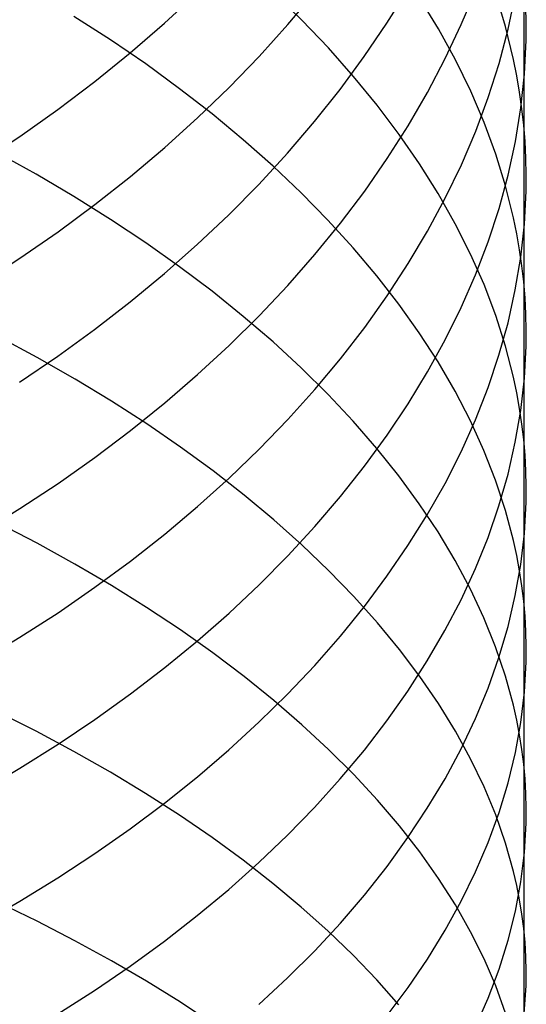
# Model space of a CAD drawing. Extents: x -383 to 1849, y -1185 to -529.
# Tile 805 of 870: x 1842.49 to 1846.99, y -968.35 to -959.6. Entities that reach past the tile are written whole.
import ezdxf

# ---------------------------------------------------------------- set-up
doc = ezdxf.new("R2010")
doc.units = 0
doc.layers.add('PREDEFINITO', color=7, linetype='CONTINUOUS')

msp = doc.modelspace()

# ---------------------------------------------------------------- linework, layer by layer
at = {"layer": 'PREDEFINITO'}
for p, q in [((1846.9723, -959.1788, 643.7846), (1846.972, -960.5368, 644.9118)), ((1844.9989, -959.6018, 652.3849), (1844.7482, -959.3573, 652.73)), ((1844.8742, -959.6428, 632.8176), (1845.1156, -959.3551, 633.1357)), ((1845.7553, -959.6309, 635.2611), (1845.9418, -959.331, 635.6042)), ((1846.4171, -959.6425, 637.782), (1846.5446, -959.3369, 638.1441)), ((1843.7788, -959.6292, 630.4967), (1844.071, -959.3592, 630.7852)), ((1846.2142, -959.6813, 649.0813), (1846.0482, -959.4087, 649.4533)), ((1846.8108, -959.66, 646.0697), (1846.7233, -959.3699, 646.4519)), ((1846.8344, -959.6836, 640.3764), (1846.8991, -959.3777, 640.7521)), ((1846.995, -959.6305, 643.2103), (1846.9917, -959.4799, 643.4019)), ((1843.298, -959.7781, 655.4839), (1842.9732, -959.569, 655.7884)), ((1845.2362, -959.8505, 652.0336), (1844.9989, -959.6018, 652.3849)), ((1843.4745, -959.8923, 630.215), (1843.7788, -959.6292, 630.4967)), ((1844.6198, -959.925, 632.5051), (1844.8742, -959.6428, 632.8176)), ((1845.5548, -959.9267, 634.9222), (1845.7553, -959.6309, 635.2611)), ((1846.3652, -959.9564, 648.7055), (1846.2142, -959.6813, 649.0813)), ((1846.2745, -959.9453, 637.4226), (1846.4171, -959.6425, 637.782)), ((1846.7537, -959.9881, 640.0021), (1846.8344, -959.6836, 640.3764)), ((1846.8815, -959.9514, 645.6854), (1846.8108, -959.66, 646.0697)), ((1846.9939, -959.7811, 643.0186), (1846.995, -959.6305, 643.2103)), ((1843.6112, -959.9927, 655.1708), (1843.298, -959.7781, 655.4839)), ((1846.9789, -960.0821, 642.6352), (1846.9939, -959.7811, 643.0186)), ((1845.4599, -960.103, 651.6764), (1845.2362, -959.8505, 652.0336)), ((1843.1584, -960.148, 629.9407), (1843.4745, -959.8923, 630.215)), ((1844.3525, -960.2014, 632.1987), (1844.6198, -959.925, 632.5051)), ((1845.3404, -960.2181, 634.5879), (1845.5548, -959.9267, 634.9222)), ((1846.117, -960.2451, 637.0665), (1846.2745, -959.9453, 637.4226)), ((1846.5006, -960.2338, 648.326), (1846.3652, -959.9564, 648.7055)), ((1846.9106, -960.0975, 645.4925), (1846.8815, -959.9514, 645.6854)), ((1843.9127, -960.2125, 654.8495), (1843.6112, -959.9927, 655.1708)), ((1846.6571, -960.2909, 639.6294), (1846.7537, -959.9881, 640.0021)), ((1845.6697, -960.359, 651.3137), (1845.4599, -960.103, 651.6764)), ((1846.9354, -960.2437, 645.2993), (1846.9106, -960.0975, 645.4925)), ((1846.9472, -960.3825, 642.2519), (1846.9789, -960.0821, 642.6352)), ((1842.8306, -960.3962, 629.6741), (1843.1584, -960.148, 629.9407)), ((1844.202, -960.4373, 654.5204), (1843.9127, -960.2125, 654.8495)), ((1844.0726, -960.4717, 631.8985), (1844.3525, -960.2014, 632.1987)), ((1845.1125, -960.5048, 634.2586), (1845.3404, -960.2181, 634.5879)), ((1846.6204, -960.5133, 647.9434), (1846.5006, -960.2338, 648.326)), ((1845.9449, -960.5415, 636.7139), (1846.117, -960.2451, 637.0665)), ((1846.545, -960.5915, 639.2589), (1846.6571, -960.2909, 639.6294)), ((1846.9559, -960.3902, 645.1057), (1846.9354, -960.2437, 645.2993)), ((1842.4914, -960.6365, 629.4154), (1842.8306, -960.3962, 629.6741)), ((1845.8652, -960.6182, 650.9459), (1845.6697, -960.359, 651.3137)), ((1846.8988, -960.6821, 641.8692), (1846.9472, -960.3825, 642.2519)), ((1846.972, -960.5368, 644.9118), (1846.9559, -960.3902, 645.1057)), ((1843.7803, -960.7356, 631.6051), (1844.0726, -960.4717, 631.8985)), ((1844.4789, -960.6668, 654.1838), (1844.202, -960.4373, 654.5204)), ((1844.8712, -960.7866, 633.9346), (1845.1125, -960.5048, 634.2586)), ((1845.7585, -960.8342, 636.3652), (1845.9449, -960.5415, 636.7139)), ((1846.7241, -960.7944, 647.5579), (1846.6204, -960.5133, 647.9434)), ((1846.9837, -960.6834, 644.7177), (1846.972, -960.5368, 644.9118)), ((1846.972, -960.5368, 644.9118), (1846.9724, -961.9307, 645.995)), ((1842.1411, -960.8684, 629.1651), (1842.4914, -960.6365, 629.4154)), ((1844.743, -960.9008, 653.8401), (1844.4789, -960.6668, 654.1838)), ((1846.0463, -960.8805, 650.5733), (1845.8652, -960.6182, 650.9459)), ((1846.4175, -960.8899, 638.8908), (1846.545, -960.5915, 639.2589)), ((1843.4758, -960.9926, 631.3187), (1843.7803, -960.7356, 631.6051)), ((1846.8341, -960.9806, 641.4875), (1846.8988, -960.6821, 641.8692)), ((1846.9911, -960.8302, 644.5234), (1846.9837, -960.6834, 644.7177)), ((1842.6374, -960.9734, 657.196), (1842.2905, -960.7818, 657.486)), ((1844.6168, -961.0629, 633.6163), (1844.8712, -960.7866, 633.9346)), ((1845.558, -961.123, 636.0209), (1845.7585, -960.8342, 636.3652)), ((1846.8114, -961.077, 647.17), (1846.7241, -960.7944, 647.5579)), ((1846.9942, -960.9769, 644.3289), (1846.9911, -960.8302, 644.5234)), ((1844.9941, -961.139, 653.4897), (1844.743, -960.9008, 653.8401)), ((1846.2124, -961.1455, 650.1963), (1846.0463, -960.8805, 650.5733)), ((1846.2749, -961.1855, 638.5256), (1846.4175, -960.8899, 638.8908)), ((1842.9733, -961.1709, 656.8966), (1842.6374, -960.9734, 657.196)), ((1843.1596, -961.2426, 631.0397), (1843.4758, -960.9926, 631.3187)), ((1846.7534, -961.2777, 641.1072), (1846.8341, -960.9806, 641.4875)), ((1846.993, -961.1237, 644.1343), (1846.9942, -960.9769, 644.3289)), ((1844.3496, -961.3336, 633.3041), (1844.6168, -961.0629, 633.6163)), ((1846.8821, -961.3607, 646.7799), (1846.8114, -961.077, 647.17)), ((1843.2981, -961.374, 656.588), (1842.9733, -961.1709, 656.8966)), ((1845.2319, -961.3811, 653.1329), (1844.9941, -961.139, 653.4897)), ((1845.3436, -961.4075, 635.6812), (1845.558, -961.123, 636.0209)), ((1846.1174, -961.4782, 638.1636), (1846.2749, -961.1855, 638.5256)), ((1846.3635, -961.413, 649.8153), (1846.2124, -961.1455, 650.1963)), ((1846.9778, -961.417, 643.745), (1846.993, -961.1237, 644.1343)), ((1842.8316, -961.485, 630.7685), (1843.1596, -961.2426, 631.0397)), ((1846.6568, -961.5731, 640.7286), (1846.7534, -961.2777, 641.1072)), ((1844.0698, -961.5983, 632.9983), (1844.3496, -961.3336, 633.3041)), ((1846.9112, -961.503, 646.5842), (1846.8821, -961.3607, 646.7799)), ((1843.6114, -961.5824, 656.2708), (1843.2981, -961.374, 656.588)), ((1845.1156, -961.6873, 635.3466), (1845.3436, -961.4075, 635.6812)), ((1845.4561, -961.6269, 652.7703), (1845.2319, -961.3811, 653.1329)), ((1846.4991, -961.6827, 649.4307), (1846.3635, -961.413, 649.8153)), ((1846.9459, -961.7099, 643.3558), (1846.9778, -961.417, 643.745)), ((1842.4924, -961.7198, 630.5055), (1842.8316, -961.485, 630.7685)), ((1845.9454, -961.7676, 637.8053), (1846.1174, -961.4782, 638.1636)), ((1846.9359, -961.6454, 646.3881), (1846.9112, -961.503, 646.5842)), ((1843.9128, -961.7959, 655.9452), (1843.6114, -961.5824, 656.2708)), ((1843.7777, -961.8567, 632.6993), (1844.0698, -961.5983, 632.9983)), ((1845.6663, -961.8761, 652.402), (1845.4561, -961.6269, 652.7703)), ((1846.5446, -961.8664, 640.3521), (1846.6568, -961.5731, 640.7286)), ((1842.1419, -961.9464, 630.251), (1842.4924, -961.7198, 630.5055)), ((1844.8743, -961.9622, 635.0175), (1845.1156, -961.6873, 635.3466)), ((1846.619, -961.9544, 649.0428), (1846.4991, -961.6827, 649.4307)), ((1846.8973, -962.002, 642.9672), (1846.9459, -961.7099, 643.3558)), ((1846.9563, -961.788, 646.1917), (1846.9359, -961.6454, 646.3881)), ((1844.2021, -962.0141, 655.6117), (1843.9128, -961.7959, 655.9452)), ((1845.7589, -962.0534, 637.451), (1845.9454, -961.7676, 637.8053)), ((1846.9724, -961.9307, 645.995), (1846.9563, -961.788, 646.1917)), ((1843.4734, -962.1084, 632.4075), (1843.7777, -961.8567, 632.6993)), ((1845.8623, -962.1285, 652.0286), (1845.6663, -961.8761, 652.402)), ((1846.417, -962.1574, 639.9782), (1846.5446, -961.8664, 640.3521)), ((1844.6198, -962.2319, 634.6941), (1844.8743, -961.9622, 635.0175)), ((1846.7228, -962.2277, 648.652), (1846.619, -961.9544, 649.0428)), ((1846.9724, -961.9307, 645.995), (1846.9718, -963.3327, 647.0672)), ((1846.9841, -962.0734, 645.798), (1846.9724, -961.9307, 645.995)), ((1844.479, -962.237, 655.2706), (1844.2021, -962.0141, 655.6117)), ((1845.5584, -962.3352, 637.1011), (1845.7589, -962.0534, 637.451)), ((1846.8325, -962.293, 642.5796), (1846.8973, -962.002, 642.9672)), ((1843.1573, -962.3532, 632.1233), (1843.4734, -962.1084, 632.4075)), ((1846.0437, -962.3837, 651.6504), (1845.8623, -962.1285, 652.0286)), ((1846.2744, -962.4459, 639.6072), (1846.417, -962.1574, 639.9782)), ((1846.9915, -962.2163, 645.6008), (1846.9841, -962.0734, 645.798)), ((1844.3525, -962.496, 634.377), (1844.6198, -962.2319, 634.6941)), ((1844.7432, -962.4642, 654.9223), (1844.479, -962.237, 655.2706)), ((1846.8103, -962.5025, 648.2586), (1846.7228, -962.2277, 648.652)), ((1846.9945, -962.3591, 645.4035), (1846.9915, -962.2163, 645.6008)), ((1846.7516, -962.5826, 642.1933), (1846.8325, -962.293, 642.5796)), ((1842.6476, -962.6028, 658.2764), (1842.3011, -962.4173, 658.5694)), ((1842.8296, -962.5907, 631.847), (1843.1573, -962.3532, 632.1233)), ((1845.344, -962.6129, 636.756), (1845.5584, -962.3352, 637.1011)), ((1846.2103, -962.6416, 651.2678), (1846.0437, -962.3837, 651.6504)), ((1846.9933, -962.502, 645.2061), (1846.9945, -962.3591, 645.4035)), ((1844.0726, -962.7543, 634.0664), (1844.3525, -962.496, 634.377)), ((1844.9943, -962.6954, 654.5672), (1844.7432, -962.4642, 654.9223)), ((1846.1169, -962.7314, 639.2395), (1846.2744, -962.4459, 639.6072)), ((1846.8812, -962.7784, 647.8631), (1846.8103, -962.5025, 648.2586)), ((1846.978, -962.7875, 644.8112), (1846.9933, -962.502, 645.2061)), ((1842.4906, -962.8206, 631.5791), (1842.8296, -962.5907, 631.847)), ((1846.6549, -962.8706, 641.8088), (1846.7516, -962.5826, 642.1933)), ((1842.9831, -962.7939, 657.9737), (1842.6476, -962.6028, 658.2764)), ((1845.116, -962.8861, 636.416), (1845.344, -962.6129, 636.756)), ((1846.3618, -962.9019, 650.8811), (1846.2103, -962.6416, 651.2678)), ((1843.7803, -963.0063, 633.7628), (1844.0726, -962.7543, 634.0664)), ((1845.2321, -962.9305, 654.2058), (1844.9943, -962.6954, 654.5672)), ((1845.9449, -963.0137, 638.8755), (1846.1169, -962.7314, 639.2395)), ((1843.3074, -962.9904, 657.6619), (1842.9831, -962.7939, 657.9737)), ((1846.9103, -962.9167, 647.6647), (1846.8812, -962.7784, 647.8631)), ((1846.9459, -963.0724, 644.4165), (1846.978, -962.7875, 644.8112)), ((1844.8747, -963.1544, 636.0816), (1845.116, -962.8861, 636.416)), ((1845.4562, -963.1691, 653.8383), (1845.2321, -962.9305, 654.2058)), ((1846.4977, -963.1643, 650.4908), (1846.3618, -962.9019, 650.8811)), ((1846.5426, -963.1567, 641.4264), (1846.6549, -962.8706, 641.8088)), ((1846.9351, -963.0552, 647.4658), (1846.9103, -962.9167, 647.6647)), ((1843.6202, -963.192, 657.3412), (1843.3074, -962.9904, 657.6619)), ((1843.4759, -963.2519, 633.4665), (1843.7803, -963.0063, 633.7628)), ((1845.7585, -963.2924, 638.5155), (1845.9449, -963.0137, 638.8755)), ((1846.8973, -963.3566, 644.0224), (1846.9459, -963.0724, 644.4165)), ((1846.9556, -963.1939, 647.2667), (1846.9351, -963.0552, 647.4658)), ((1843.9211, -963.3986, 657.0121), (1843.6202, -963.192, 657.3412)), ((1844.6202, -963.4176, 635.7531), (1844.8747, -963.1544, 636.0816)), ((1845.6665, -963.411, 653.4652), (1845.4562, -963.1691, 653.8383)), ((1846.415, -963.4405, 641.0466), (1846.5426, -963.1567, 641.4264)), ((1846.618, -963.4286, 650.0972), (1846.4977, -963.1643, 650.4908)), ((1846.9718, -963.3327, 647.0672), (1846.9556, -963.1939, 647.2667)), ((1843.1596, -963.4906, 633.178), (1843.4759, -963.2519, 633.4665)), ((1845.5579, -963.5674, 638.1601), (1845.7585, -963.2924, 638.5155)), ((1846.8323, -963.6398, 643.6293), (1846.8973, -963.3566, 644.0224)), ((1846.9835, -963.4715, 646.8674), (1846.9718, -963.3327, 647.0672)), ((1846.9718, -963.3327, 647.0672), (1846.9721, -966.218, 649.1004)), ((1844.2099, -963.6098, 656.675), (1843.9211, -963.3986, 657.0121)), ((1844.3529, -963.6754, 635.4309), (1844.6202, -963.4176, 635.7531)), ((1845.8624, -963.6559, 653.0869), (1845.6665, -963.411, 653.4652)), ((1846.2724, -963.7218, 640.6697), (1846.415, -963.4405, 641.0466)), ((1846.7221, -963.6944, 649.7008), (1846.618, -963.4286, 650.0972)), ((1846.991, -963.6105, 646.6674), (1846.9835, -963.4715, 646.8674)), ((1842.8317, -963.7222, 632.8974), (1843.1596, -963.4906, 633.178)), ((1844.4863, -963.8254, 656.3303), (1844.2099, -963.6098, 656.675)), ((1845.3436, -963.8383, 637.8095), (1845.5579, -963.5674, 638.1601)), ((1846.7513, -963.9215, 643.2376), (1846.8323, -963.6398, 643.6293)), ((1846.9941, -963.7494, 646.4673), (1846.991, -963.6105, 646.6674)), ((1842.4924, -963.9464, 632.6254), (1842.8317, -963.7222, 632.8974)), ((1844.0729, -963.9274, 635.1153), (1844.3529, -963.6754, 635.4309)), ((1846.0439, -963.9037, 652.7037), (1845.8624, -963.6559, 653.0869)), ((1846.1149, -964.0002, 640.2961), (1846.2724, -963.7218, 640.6697)), ((1846.8099, -963.9616, 649.3018), (1846.7221, -963.6944, 649.7008)), ((1846.9929, -963.8884, 646.2671), (1846.9941, -963.7494, 646.4673)), ((1844.7499, -964.0452, 655.9782), (1844.4863, -963.8254, 656.3303)), ((1845.1156, -964.1047, 637.4641), (1845.3436, -963.8383, 637.8095)), ((1846.2104, -964.154, 652.3161), (1846.0439, -963.9037, 652.7037)), ((1846.9778, -964.1661, 645.8665), (1846.9929, -963.8884, 646.2671)), ((1842.142, -964.1628, 632.3622), (1842.4924, -963.9464, 632.6254)), ((1843.7806, -964.1734, 634.8069), (1844.0729, -963.9274, 635.1153)), ((1846.6545, -964.2017, 642.8477), (1846.7513, -963.9215, 643.2376)), ((1846.881, -964.2299, 648.9006), (1846.8099, -963.9616, 649.3018)), ((1842.6471, -964.2544, 659.3248), (1842.3006, -964.0747, 659.6215)), ((1845.0005, -964.2689, 655.6194), (1844.7499, -964.0452, 655.9782)), ((1845.9428, -964.2755, 639.9263), (1846.1149, -964.0002, 640.2961)), ((1843.4762, -964.413, 634.5059), (1843.7806, -964.1734, 634.8069)), ((1844.8742, -964.3664, 637.1244), (1845.1156, -964.1047, 637.4641)), ((1846.3619, -964.4066, 651.9243), (1846.2104, -964.154, 652.3161)), ((1846.9458, -964.4433, 645.4661), (1846.9778, -964.1661, 645.8665)), ((1842.9826, -964.4395, 659.0184), (1842.6471, -964.2544, 659.3248)), ((1846.5422, -964.4799, 642.46), (1846.6545, -964.2017, 642.8477)), ((1846.9103, -964.3643, 648.6994), (1846.881, -964.2299, 648.9006)), ((1845.2378, -964.4964, 655.254), (1845.0005, -964.2689, 655.6194)), ((1845.7564, -964.5474, 639.5606), (1845.9428, -964.2755, 639.9263)), ((1843.1599, -964.646, 634.2127), (1843.4762, -964.413, 634.5059)), ((1844.6198, -964.6232, 636.7906), (1844.8742, -964.3664, 637.1244)), ((1846.4978, -964.6613, 651.5289), (1846.3619, -964.4066, 651.9243)), ((1846.9352, -964.499, 648.4978), (1846.9103, -964.3643, 648.6994)), ((1843.307, -964.6297, 658.7027), (1842.9826, -964.4395, 659.0184)), ((1845.4614, -964.7273, 654.8825), (1845.2378, -964.4964, 655.254)), ((1846.4145, -964.7559, 642.0749), (1846.5422, -964.4799, 642.46)), ((1846.8973, -964.7198, 645.0663), (1846.9458, -964.4433, 645.4661)), ((1846.9558, -964.6337, 648.2958), (1846.9352, -964.499, 648.4978)), ((1845.5559, -964.8156, 639.1994), (1845.7564, -964.5474, 639.5606)), ((1842.8319, -964.8719, 633.9278), (1843.1599, -964.646, 634.2127)), ((1843.6197, -964.825, 658.3781), (1843.307, -964.6297, 658.7027)), ((1844.3525, -964.8746, 636.4633), (1844.6198, -964.6232, 636.7906)), ((1846.618, -964.9177, 651.1302), (1846.4978, -964.6613, 651.5289)), ((1846.9721, -964.7686, 648.0935), (1846.9558, -964.6337, 648.2958)), ((1845.6711, -964.9613, 654.5053), (1845.4614, -964.7273, 654.8825)), ((1846.2717, -965.0294, 641.6928), (1846.4145, -964.7559, 642.0749)), ((1846.8325, -964.9953, 644.6675), (1846.8973, -964.7198, 645.0663)), ((1846.9839, -964.9036, 647.891), (1846.9721, -964.7686, 648.0935)), ((1842.4926, -965.0906, 633.6514), (1842.8319, -964.8719, 633.9278)), ((1843.9207, -965.025, 658.045), (1843.6197, -964.825, 658.3781)), ((1845.3416, -965.0798, 638.8432), (1845.5559, -964.8156, 639.1994)), ((1844.0725, -965.1204, 636.1428), (1844.3525, -964.8746, 636.4633)), ((1845.8665, -965.1984, 654.1228), (1845.6711, -964.9613, 654.5053)), ((1846.7222, -965.1757, 650.7285), (1846.618, -964.9177, 651.1302)), ((1846.9915, -965.0385, 647.6883), (1846.9839, -964.9036, 647.891)), ((1844.2095, -965.2295, 657.7037), (1843.9207, -965.025, 658.045)), ((1846.1141, -965.3002, 641.3141), (1846.2717, -965.0294, 641.6928)), ((1846.7517, -965.2694, 644.2701), (1846.8325, -964.9953, 644.6675)), ((1846.9946, -965.1735, 647.4854), (1846.9915, -965.0385, 647.6883)), ((1842.1422, -965.3018, 633.3841), (1842.4926, -965.0906, 633.6514)), ((1843.7802, -965.3603, 635.8295), (1844.0725, -965.1204, 636.1428)), ((1845.1137, -965.3397, 638.4923), (1845.3416, -965.0798, 638.8432)), ((1846.0474, -965.4382, 653.7354), (1845.8665, -965.1984, 654.1228)), ((1846.81, -965.435, 650.3243), (1846.7222, -965.1757, 650.7285)), ((1846.9935, -965.3085, 647.2825), (1846.9946, -965.1735, 647.4854)), ((1844.4859, -965.4382, 657.3547), (1844.2095, -965.2295, 657.7037)), ((1845.942, -965.5679, 640.9393), (1846.1141, -965.3002, 641.3141)), ((1846.655, -965.542, 643.8745), (1846.7517, -965.2694, 644.2701)), ((1846.9785, -965.5783, 646.8765), (1846.9935, -965.3085, 647.2825)), ((1843.4758, -965.5939, 635.5238), (1843.7802, -965.3603, 635.8295)), ((1844.8724, -965.595, 638.1471), (1845.1137, -965.3397, 638.4923)), ((1844.7496, -965.651, 656.9984), (1844.4859, -965.4382, 657.3547)), ((1846.2135, -965.6804, 653.3434), (1846.0474, -965.4382, 653.7354)), ((1846.8811, -965.6953, 649.918), (1846.81, -965.435, 650.3243)), ((1845.7555, -965.8322, 640.5686), (1845.942, -965.5679, 640.9393)), ((1846.5427, -965.8127, 643.4811), (1846.655, -965.542, 643.8745)), ((1843.1595, -965.8211, 635.226), (1843.4758, -965.5939, 635.5238)), ((1844.618, -965.8454, 637.808), (1844.8724, -965.595, 638.1471)), ((1845.0002, -965.8676, 656.6351), (1844.7496, -965.651, 656.9984)), ((1846.9466, -965.8475, 646.4708), (1846.9785, -965.5783, 646.8765)), ((1846.3644, -965.9249, 652.9472), (1846.2135, -965.6804, 653.3434)), ((1846.9103, -965.8258, 649.7141), (1846.8811, -965.6953, 649.918)), ((1842.6366, -965.9258, 660.3395), (1842.2898, -965.7517, 660.6403)), ((1842.8316, -966.0415, 634.9365), (1843.1595, -965.8211, 635.226)), ((1845.555, -966.093, 640.2026), (1845.7555, -965.8322, 640.5686)), ((1846.4152, -966.0813, 643.0904), (1846.5427, -965.8127, 643.4811)), ((1846.9352, -965.9564, 649.5098), (1846.9103, -965.8258, 649.7141)), ((1844.3508, -966.0906, 637.4754), (1844.618, -965.8454, 637.808)), ((1845.2375, -966.0878, 656.2652), (1845.0002, -965.8676, 656.6351)), ((1846.8982, -966.116, 646.0657), (1846.9466, -965.8475, 646.4708)), ((1842.9725, -966.1052, 660.0289), (1842.6366, -965.9258, 660.3395)), ((1846.4999, -966.1714, 652.5473), (1846.3644, -965.9249, 652.9472)), ((1846.9558, -966.0871, 649.3052), (1846.9352, -965.9564, 649.5098)), ((1842.4923, -966.2547, 634.6558), (1842.8316, -966.0415, 634.9365)), ((1844.071, -966.3304, 637.1497), (1844.3508, -966.0906, 637.4754)), ((1845.4611, -966.3112, 655.8892), (1845.2375, -966.0878, 656.2652)), ((1845.3406, -966.3498, 639.8415), (1845.555, -966.093, 640.2026)), ((1846.2725, -966.3475, 642.7027), (1846.4152, -966.0813, 643.0904)), ((1846.9721, -966.218, 649.1004), (1846.9558, -966.0871, 649.3052)), ((1843.2972, -966.2896, 659.7089), (1842.9725, -966.1052, 660.0289)), ((1846.6196, -966.4197, 652.144), (1846.4999, -966.1714, 652.5473)), ((1846.8334, -966.3834, 645.6616), (1846.8982, -966.116, 646.0657)), ((1842.1419, -966.4606, 634.3843), (1842.4923, -966.2547, 634.6558)), ((1846.9721, -966.218, 649.1004), (1846.9717, -967.6787, 650.0903)), ((1846.984, -966.3489, 648.8952), (1846.9721, -966.218, 649.1004)), ((1843.6104, -966.4788, 659.3799), (1843.2972, -966.2896, 659.7089)), ((1843.7788, -966.5644, 636.8314), (1844.071, -966.3304, 637.1497)), ((1845.1126, -966.6024, 639.4859), (1845.3406, -966.3498, 639.8415)), ((1845.6708, -966.5378, 655.5075), (1845.4611, -966.3112, 655.8892)), ((1846.115, -966.6109, 642.3184), (1846.2725, -966.3475, 642.7027)), ((1846.9915, -966.4799, 648.6899), (1846.984, -966.3489, 648.8952)), ((1846.7233, -966.6694, 651.7377), (1846.6196, -966.4197, 652.144)), ((1846.7526, -966.6495, 645.2591), (1846.8334, -966.3834, 645.6616)), ((1843.9118, -966.6726, 659.0422), (1843.6104, -966.4788, 659.3799)), ((1846.9946, -966.6109, 648.4844), (1846.9915, -966.4799, 648.6899)), ((1843.4745, -966.7923, 636.5207), (1843.7788, -966.5644, 636.8314)), ((1844.8713, -966.8505, 639.136), (1845.1126, -966.6024, 639.4859)), ((1845.8663, -966.7672, 655.1203), (1845.6708, -966.5378, 655.5075)), ((1845.943, -966.8714, 641.938), (1846.115, -966.6109, 642.3184)), ((1846.9935, -966.7418, 648.2788), (1846.9946, -966.6109, 648.4844)), ((1844.2011, -966.8706, 658.6964), (1843.9118, -966.6726, 659.0422)), ((1846.6559, -966.9141, 644.8584), (1846.7526, -966.6495, 645.2591)), ((1846.8107, -966.9205, 651.3288), (1846.7233, -966.6694, 651.7377)), ((1843.1583, -967.0138, 636.2181), (1843.4745, -966.7923, 636.5207)), ((1846.0472, -966.9993, 654.7282), (1845.8663, -966.7672, 655.1203)), ((1846.9785, -967.0035, 647.8676), (1846.9935, -966.7418, 648.2788)), ((1844.4779, -967.0728, 658.3428), (1844.2011, -966.8706, 658.6964)), ((1844.6169, -967.0939, 638.7924), (1844.8713, -966.8505, 639.136)), ((1845.7566, -967.1287, 641.5619), (1845.943, -966.8714, 641.938)), ((1846.5436, -967.1768, 644.46), (1846.6559, -966.9141, 644.8584)), ((1846.8814, -967.1725, 650.9176), (1846.8107, -966.9205, 651.3288)), ((1842.8305, -967.2288, 635.924), (1843.1583, -967.0138, 636.2181)), ((1846.2133, -967.2337, 654.3314), (1846.0472, -966.9993, 654.7282)), ((1846.9466, -967.2647, 647.4566), (1846.9785, -967.0035, 647.8676)), ((1844.3497, -967.3323, 638.4553), (1844.6169, -967.0939, 638.7924)), ((1844.7421, -967.2789, 657.9818), (1844.4779, -967.0728, 658.3428)), ((1845.5561, -967.3824, 641.1904), (1845.7566, -967.1287, 641.5619)), ((1842.4914, -967.4367, 635.6388), (1842.8305, -967.2288, 635.924)), ((1846.3642, -967.4703, 653.9305), (1846.2133, -967.2337, 654.3314)), ((1846.416, -967.4374, 644.0644), (1846.5436, -967.1768, 644.46)), ((1846.9104, -967.2988, 650.7114), (1846.8814, -967.1725, 650.9176)), ((1844.9932, -967.4886, 657.6137), (1844.7421, -967.2789, 657.9818)), ((1846.8982, -967.5251, 647.0463), (1846.9466, -967.2647, 647.4566)), ((1846.9351, -967.4253, 650.5047), (1846.9104, -967.2988, 650.7114)), ((1844.0699, -967.5653, 638.1253), (1844.3497, -967.3323, 638.4553)), ((1845.3418, -967.6323, 640.824), (1845.5561, -967.3824, 641.1904)), ((1842.1411, -967.6375, 635.3629), (1842.4914, -967.4367, 635.6388)), ((1842.6468, -967.6154, 661.3213), (1842.3003, -967.4476, 661.6249)), ((1845.231, -967.7018, 657.239), (1844.9932, -967.4886, 657.6137)), ((1846.2733, -967.6956, 643.6718), (1846.416, -967.4374, 644.0644)), ((1846.4997, -967.7088, 653.5257), (1846.3642, -967.4703, 653.9305)), ((1846.9556, -967.552, 650.2976), (1846.9351, -967.4253, 650.5047)), ((1843.7777, -967.7927, 637.8027), (1844.0699, -967.5653, 638.1253)), ((1846.8334, -967.7845, 646.6371), (1846.8982, -967.5251, 647.0463)), ((1846.9717, -967.6787, 650.0903), (1846.9556, -967.552, 650.2976)), ((1842.9824, -967.7883, 661.0078), (1842.6468, -967.6154, 661.3213)), ((1845.1138, -967.8781, 640.4631), (1845.3418, -967.6323, 640.824)), ((1845.4552, -967.9181, 656.8582), (1845.231, -967.7018, 657.239)), ((1846.1157, -967.9511, 643.2828), (1846.2733, -967.6956, 643.6718)), ((1846.6195, -967.949, 653.1176), (1846.4997, -967.7088, 653.5257)), ((1846.9834, -967.8055, 649.8827), (1846.9717, -967.6787, 650.0903)), ((1846.9717, -967.6787, 650.0903), (1846.9717, -969.1671, 651.0392)), ((1843.3067, -967.9661, 660.6848), (1842.9824, -967.7883, 661.0078)), ((1843.4735, -968.0142, 637.4878), (1843.7777, -967.7927, 637.8027)), ((1846.7525, -968.0426, 646.2294), (1846.8334, -967.7845, 646.6371)), ((1846.9907, -967.9324, 649.6748), (1846.9834, -967.8055, 649.8827)), ((1844.8726, -968.1196, 640.1081), (1845.1138, -967.8781, 640.4631)), ((1845.6655, -968.1374, 656.4715), (1845.4552, -967.9181, 656.8582)), ((1846.9938, -968.0593, 649.4668), (1846.9907, -967.9324, 649.6748)), ((1843.1574, -968.2295, 637.1812), (1843.4735, -968.0142, 637.4878)), ((1843.6195, -968.1484, 660.3527), (1843.3067, -967.9661, 660.6848)), ((1845.9436, -968.2038, 642.8977), (1846.1157, -967.9511, 643.2828)), ((1846.7232, -968.1907, 652.7064), (1846.6195, -967.949, 653.1176)), ((1846.6558, -968.2991, 645.8236), (1846.7525, -968.0426, 646.2294)), ((1846.9925, -968.1861, 649.2587), (1846.9938, -968.0593, 649.4668)), ((1843.9205, -968.3352, 660.0118), (1843.6195, -968.1484, 660.3527)), ((1844.6182, -968.3564, 639.7594), (1844.8726, -968.1196, 640.1081)), ((1845.8615, -968.3594, 656.0794), (1845.6655, -968.1374, 656.4715)), ((1846.8106, -968.4335, 652.2926), (1846.7232, -968.1907, 652.7064)), ((1846.9772, -968.4397, 648.8424), (1846.9925, -968.1861, 649.2587)), ((1842.8297, -968.4384, 636.8832), (1843.1574, -968.2295, 637.1812)), ((1845.7571, -968.4533, 642.5169), (1845.9436, -968.2038, 642.8977)), ((1844.2094, -968.5261, 659.6627), (1843.9205, -968.3352, 660.0118)), ((1846.5435, -968.5539, 645.4202), (1846.6558, -968.2991, 645.8236))]:
    msp.add_line(p, q, dxfattribs=at)

doc.saveas('drawing.dxf')
